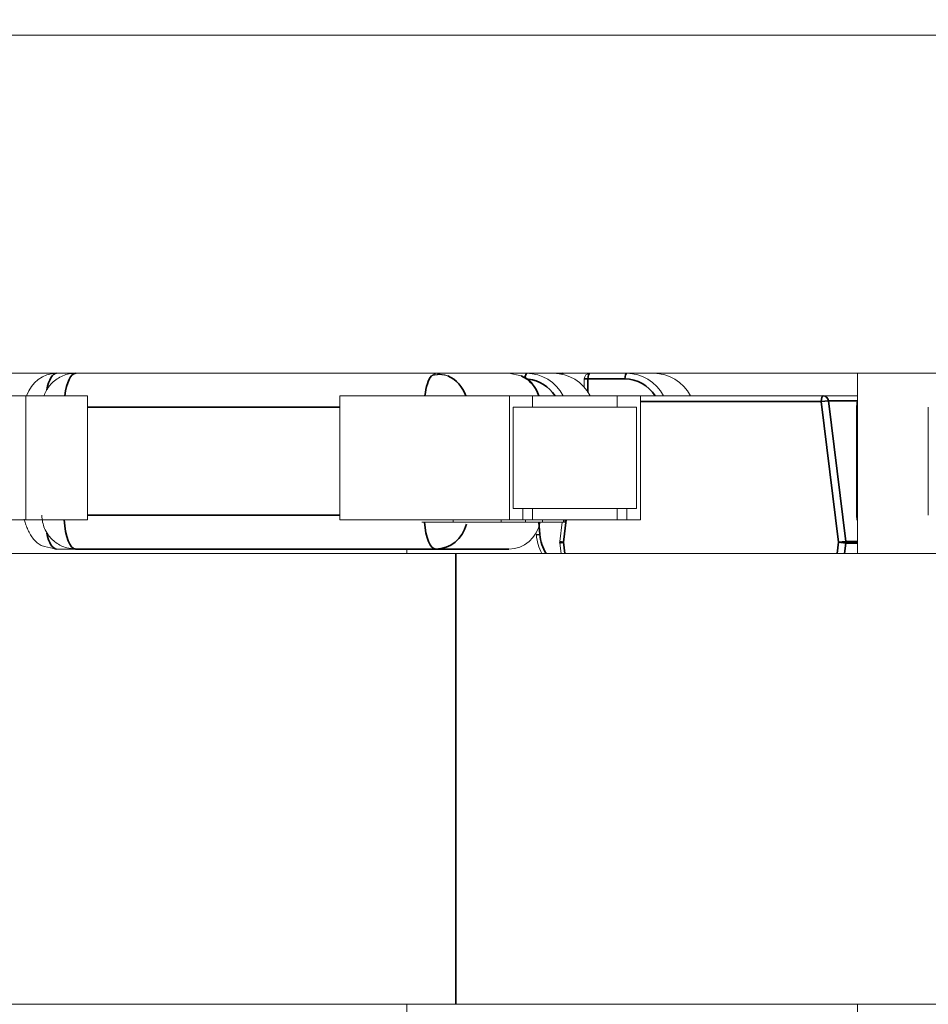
# Model space of a CAD drawing. Header units: millimetres. Extents: x 4 to 1188, y 1 to 840.
# Tile 286 of 310: x 858.385 to 858.923, y 417.579 to 418.161. Entities that reach past the tile are written whole.
import ezdxf

# ---------------------------------------------------------------- set-up
doc = ezdxf.new("R2010")
doc.units = ezdxf.units.MM
doc.layers.add('1', color=7, linetype='Continuous')
doc.styles.add('Arial Unicode MS', font='Arial Unicode MS')
doc.dimstyles.get("Standard").update_dxf_attribs({"dimtxt": 0.18, "dimasz": 0.18, "dimexe": 0.18, "dimexo": 0.0625, "dimgap": 0.09, "dimtad": 0, "dimtih": 1, "dimtoh": 1, "dimdec": 4, "dimzin": 0, "dimdsep": 46, "dimtxsty": 'Standard', "dimcen": 0.09, "dimadec": 0, "dimazin": 0, "dimtfac": 1, "dimtdec": 4, "dimtofl": 0, "dimtmove": 0, "dimatfit": 3, "dimfxl": 0, "dimtolj": 1, "dimtzin": 0, "dimarcsym": 0})

# ---------------------------------------------------------------- blocks, each defined once
blk = doc.blocks.new('_U29')
at = {"layer": '1', "color": 18, "lineweight": 35}
for p, q in [((843.8309, 533.08637), (895.22582, 533.08637)), ((893.22582, 533.08637), (893.22582, 331.75303)), ((847.8309, 331.75303), (895.22582, 331.75303))]:
    blk.add_line(p, q, dxfattribs=at)
at = {"layer": '1', "color": 18, "lineweight": 70}
for points in [[(893.22582, 533.08637), (894.00175, 529.58637), (892.44989, 529.58637)], [(893.22582, 331.75303), (892.44989, 335.25303), (894.00175, 335.25304)]]:
    blk.add_solid(points, dxfattribs=at)
at = {"layer": '1', "color": 18, "linetype": 'Continuous', "lineweight": 13, "insert": (892.77294, 428.04304), "char_height": 3, "attachment_point": 7, "rotation": 90, "line_spacing_factor": 1.047437, "style": 'Arial Unicode MS'}
blk.add_mtext('\\fArial Unicode MS|b0|i0;\\W1.0000;1510', dxfattribs=at)

msp = doc.modelspace()

# ---------------------------------------------------------------- hatches: boundary and pattern name
at = {"layer": '1', "linetype": 'Continuous', "lineweight": 35}
h = msp.add_hatch(dxfattribs=at)
h.set_pattern_fill('ANSI31', color=154, scale=1.55, angle=-2.13e-14, style=0)
h.paths.add_polyline_path([(868.84787, 416.58862), (868.84787, 416.18862), (866.32068, 416.18862), (866.32068, 416.58862)], flags=0)
edge = h.paths.add_edge_path(flags=0)
edge.add_arc((879.17401, 421.76862), 0.50667, 0, 90, ccw=False)
edge.add_line((879.68068, 421.76862), (879.68068, 420.18862))
edge.add_line((879.68068, 420.18862), (879.28068, 420.18862))
edge.add_line((879.28068, 420.18862), (879.28068, 421.76862))
edge.add_arc((879.17401, 421.76862), 0.10667, 360, 450)
edge.add_line((879.17401, 421.87529), (877.84068, 421.87529))
edge.add_line((877.84068, 421.87529), (877.84068, 422.27529))
edge.add_line((877.84068, 422.27529), (879.17401, 422.27529))
edge = h.paths.add_edge_path(flags=0)
edge.add_arc((859.38735, 421.76862), 0.10667, 90, 180)
edge.add_line((859.28068, 421.76862), (859.28068, 420.18862))
edge.add_line((859.28068, 420.18862), (858.88068, 420.18862))
edge.add_line((858.88068, 420.18862), (858.88068, 421.76862))
edge.add_arc((859.38735, 421.76862), 0.50667, 90, 180, ccw=False)
edge.add_line((859.38735, 422.27529), (860.72068, 422.27529))
edge.add_line((860.72068, 422.27529), (860.72068, 421.87529))
edge.add_line((860.72068, 421.87529), (859.38735, 421.87529))
h.paths.add_polyline_path([(869.71349, 416.18862), (869.71349, 416.58862), (872.24068, 416.58862), (872.24068, 416.18862)], flags=0)
h = msp.add_hatch(dxfattribs=at)
h.set_pattern_fill('ANSI31', color=154, scale=1.55, angle=-2.13e-14, style=0)
h.paths.add_polyline_path([(860.14425, 418.95196), (862.02062, 418.95196), (862.02062, 418.15196), (862.41046, 418.15196), (862.41046, 417.95196), (854.89355, 417.95196), (854.89355, 417.70262), (854.228, 417.70262), (854.228, 417.95196), (854.04297, 417.95196), (854.04297, 418.15196), (860.14425, 418.15196)], flags=0)
h = msp.add_hatch(dxfattribs=at)
h.set_pattern_fill('ANSI31', color=154, scale=1.55, angle=29.9848, style=0)
h.paths.add_polyline_path([(854.04297, 417.95196), (854.04297, 418.1704), (860.6361, 418.1704), (860.6361, 417.95196)], flags=0)
h.paths.add_polyline_path([(861.60475, 417.95196), (861.60475, 418.1704), (863.27025, 418.1704), (863.27025, 417.95196)], flags=0)
h.paths.add_polyline_path([(863.66123, 417.95196), (863.66123, 418.1704), (864.35966, 418.1704), (864.35966, 417.95196)], flags=0)
h.paths.add_polyline_path([(860.69246, 417.95196), (860.69246, 418.1704), (861.50095, 418.1704), (861.50095, 417.95196)], flags=0)

# ---------------------------------------------------------------- linework, layer by layer
at = {"layer": '1', "color": 154, "linetype": 'Continuous', "lineweight": 13}
for p, q in [((854.04297, 418.15196), (860.14425, 418.15196)), ((860.6361, 417.95196), (854.04297, 417.95196)), ((862.41046, 417.95196), (854.89355, 417.95196)), ((858.63119, 417.95196), (858.62858, 417.95045)), ((858.63838, 417.95043), (858.63119, 417.95196)), ((858.6817, 417.95044), (858.67451, 417.95196)), ((858.88068, 417.95196), (858.88068, 417.8453)), ((858.71905, 417.94862), (858.71905, 417.94367)), ((858.38858, 417.93862), (858.35192, 417.93862)), ((858.42506, 417.93862), (858.38858, 417.93862)), ((858.38858, 417.93862), (858.38858, 417.86529)), ((858.42506, 417.86529), (858.42506, 417.93862)), ((858.5745, 417.93862), (858.5745, 417.86529)), ((858.67473, 417.93862), (858.5745, 417.93862)), ((858.68841, 417.93862), (858.67473, 417.93862)), ((858.67473, 417.86529), (858.67473, 417.93862)), ((858.73858, 417.93862), (858.68841, 417.93862)), ((858.68841, 417.93862), (858.68841, 417.93196)), ((858.75226, 417.93862), (858.73858, 417.93862)), ((858.73858, 417.93196), (858.73858, 417.93862)), ((858.86039, 417.93862), (858.75226, 417.93862)), ((858.75226, 417.93862), (858.75226, 417.86529)), ((858.88068, 417.93862), (858.86039, 417.93862)), ((858.68841, 417.93196), (858.67701, 417.93196)), ((858.67701, 417.93196), (858.67701, 417.87196)), ((858.68841, 417.93196), (858.67701, 417.93196)), ((858.67701, 417.93196), (858.74998, 417.93196)), ((858.67701, 417.93196), (858.67701, 417.87196)), ((858.74998, 417.93196), (858.73858, 417.93196)), ((858.74998, 417.87196), (858.74998, 417.93196)), ((858.74998, 417.87196), (858.74998, 417.93196)), ((858.88054, 417.93603), (858.88012, 417.93196)), ((858.88012, 417.93196), (858.88012, 417.86796)), ((858.92259, 417.86796), (858.92259, 417.93196)), ((858.67701, 417.87196), (858.68271, 417.87196)), ((858.67701, 417.87196), (858.74998, 417.87196)), ((858.68271, 417.87196), (858.68271, 417.86529)), ((858.73858, 417.87196), (858.68841, 417.87196)), ((858.68841, 417.87196), (858.68841, 417.86529)), ((858.73858, 417.87196), (858.73858, 417.86529)), ((858.74998, 417.87196), (858.74427, 417.87196)), ((858.74428, 417.86529), (858.74428, 417.87196)), ((858.74428, 417.87196), (858.74998, 417.87196)), ((858.88012, 417.86796), (858.88033, 417.86513)), ((858.36665, 417.86529), (858.38858, 417.86529)), ((858.39629, 417.86529), (858.38063, 417.86529)), ((858.38858, 417.86529), (858.42506, 417.86529)), ((858.40313, 417.86529), (858.39629, 417.86529)), ((858.40313, 417.86529), (858.42506, 417.86529)), ((858.58248, 417.86529), (858.5745, 417.86529)), ((858.5745, 417.86529), (858.67473, 417.86529)), ((858.60127, 417.86529), (858.58248, 417.86529)), ((858.60697, 417.86529), (858.60127, 417.86529)), ((858.66962, 417.86529), (858.60697, 417.86529)), ((858.64147, 417.86396), (858.64147, 417.86529)), ((858.66392, 417.86529), (858.66962, 417.86529)), ((858.68271, 417.86529), (858.66392, 417.86529)), ((858.66987, 417.86396), (858.66987, 417.86529)), ((858.6829, 417.86396), (858.67053, 417.86396)), ((858.67053, 417.86396), (858.68418, 417.86396)), ((858.67473, 417.86529), (858.68271, 417.86529)), ((858.68418, 417.86529), (858.68271, 417.86529)), ((858.68841, 417.86529), (858.68271, 417.86529)), ((858.68418, 417.86396), (858.6829, 417.86396)), ((858.68418, 417.86396), (858.68418, 417.86529)), ((858.68998, 417.86396), (858.68436, 417.86396)), ((858.68489, 417.86396), (858.68998, 417.86396)), ((858.73858, 417.86529), (858.68841, 417.86529)), ((858.68997, 417.86529), (858.68858, 417.86529)), ((858.69858, 417.86529), (858.68947, 417.86529)), ((858.73858, 417.86529), (858.69011, 417.86529)), ((858.69442, 417.86396), (858.69442, 417.86529)), ((858.69528, 417.86529), (858.69442, 417.86529)), ((858.69475, 417.86396), (858.69858, 417.86396)), ((858.7, 417.86396), (858.69478, 417.86396)), ((858.70225, 417.86396), (858.69527, 417.86396)), ((858.70297, 417.86529), (858.69858, 417.86529)), ((858.7, 417.86529), (858.70702, 417.86529)), ((858.70592, 417.86396), (858.7045, 417.85237)), ((858.70673, 417.86396), (858.70673, 417.86529)), ((858.70749, 417.86529), (858.70673, 417.86529)), ((858.75226, 417.86529), (858.73857, 417.86529)), ((858.73858, 417.86529), (858.74428, 417.86529)), ((858.74428, 417.86529), (858.75226, 417.86529)), ((858.69051, 417.85632), (858.69071, 417.8563)), ((858.7045, 417.85154), (858.7053, 417.84529)), ((858.64307, 417.84529), (858.21592, 417.84529)), ((858.39968, 417.84948), (858.40687, 417.84796)), ((858.41552, 417.84796), (858.40687, 417.84796)), ((858.40687, 417.84796), (858.46152, 417.84796)), ((858.46152, 417.84796), (858.41819, 417.84796)), ((858.4502, 417.84796), (858.42288, 417.84796)), ((858.46152, 417.84796), (858.4502, 417.84796)), ((858.5049, 417.84796), (858.46152, 417.84796)), ((858.50049, 417.84796), (858.50709, 417.84796)), ((858.50102, 417.84769), (858.50049, 417.84769)), ((858.50049, 417.84769), (858.50709, 417.84769)), ((858.50443, 417.84796), (858.50495, 417.84796)), ((858.50709, 417.84796), (858.50709, 417.84769)), ((858.52543, 417.84769), (858.51901, 417.84769)), ((858.51921, 417.84796), (858.51921, 417.84769)), ((858.51921, 417.84796), (858.51965, 417.84796)), ((858.52953, 417.84796), (858.52182, 417.84796)), ((858.52531, 417.84796), (858.5319, 417.84796)), ((858.52531, 417.84769), (858.5319, 417.84769)), ((858.52752, 417.84769), (858.52537, 417.84769)), ((858.52576, 417.84796), (858.52643, 417.84796)), ((858.53164, 417.84769), (858.52954, 417.84769)), ((858.5319, 417.84796), (858.5319, 417.84769)), ((858.55034, 417.84769), (858.54376, 417.84769)), ((858.67451, 417.84796), (858.5461, 417.84796)), ((858.54815, 417.84796), (858.54815, 417.84769)), ((858.54815, 417.84796), (858.55034, 417.84796)), ((858.54815, 417.84769), (858.55024, 417.84769)), ((858.5502, 417.84796), (858.5502, 417.84769)), ((858.5502, 417.84796), (858.56546, 417.84796)), ((858.55291, 417.84769), (858.5502, 417.84769)), ((858.5502, 417.84769), (858.56546, 417.84769)), ((858.55718, 417.84769), (858.55291, 417.84769)), ((858.55489, 417.84796), (858.55887, 417.84796)), ((858.55489, 417.84769), (858.55887, 417.84769)), ((858.55507, 417.84796), (858.55647, 417.84796)), ((858.55507, 417.84769), (858.55647, 417.84769)), ((858.56697, 417.84769), (858.55507, 417.84769)), ((858.56546, 417.84796), (858.56546, 417.84769)), ((858.56546, 417.84796), (858.56697, 417.84796)), ((858.56546, 417.84769), (858.56697, 417.84769)), ((858.56697, 417.84796), (858.56697, 417.84769)), ((858.57466, 417.84796), (858.57466, 417.84769)), ((858.57466, 417.84796), (858.57552, 417.84796)), ((858.57475, 417.84796), (858.57629, 417.84796)), ((858.57535, 417.84796), (858.58037, 417.84796)), ((858.57535, 417.84769), (858.58037, 417.84769)), ((858.57629, 417.84769), (858.57536, 417.84769)), ((858.57539, 417.84769), (858.57629, 417.84769)), ((858.57623, 417.84769), (858.57561, 417.84769)), ((858.57629, 417.84769), (858.57629, 417.84796)), ((858.57629, 417.84796), (858.57696, 417.84796)), ((858.5807, 417.84769), (858.57629, 417.84769)), ((858.58037, 417.84796), (858.58037, 417.84769)), ((858.58037, 417.84796), (858.5809, 417.84796)), ((858.58037, 417.84769), (858.5809, 417.84769)), ((858.61401, 417.848), (858.61401, 417.84533)), ((858.64307, 417.84529), (859.15576, 417.84529)), ((858.64307, 417.57862), (858.01588, 417.57862)), ((858.61401, 417.57863), (858.61401, 417.47641)), ((859.15576, 417.57862), (858.64307, 417.57862)), ((858.88068, 417.57862), (858.88068, 417.47638))]:
    msp.add_line(p, q, dxfattribs=at)
at = {"layer": '1', "color": 154, "linetype": 'Continuous', "lineweight": 35}
for p, q in [((858.68494, 417.95196), (858.68385, 417.94959)), ((858.70657, 417.95196), (858.70521, 417.95156)), ((858.72125, 417.94862), (858.71905, 417.94862)), ((858.72125, 417.94085), (858.72125, 417.94862)), ((858.72125, 417.94862), (858.74308, 417.94862)), ((858.42506, 417.93196), (858.5745, 417.93196)), ((858.75226, 417.93529), (858.85925, 417.93529)), ((858.86949, 417.85197), (858.85925, 417.93529)), ((858.8635, 417.93573), (858.85926, 417.9353)), ((858.8635, 417.93572), (858.8806, 417.93572)), ((858.87374, 417.8524), (858.8635, 417.93572)), ((858.88012, 417.93196), (858.88068, 417.93196)), ((858.5745, 417.86796), (858.42506, 417.86796)), ((858.88012, 417.86796), (858.88068, 417.86796)), ((858.69269, 417.85659), (858.69209, 417.86391)), ((858.7083, 417.86529), (858.70667, 417.85197)), ((858.69269, 417.85659), (858.69051, 417.85632)), ((858.7045, 417.85237), (858.70667, 417.85197)), ((858.70666, 417.85197), (858.7045, 417.85155)), ((858.70667, 417.85197), (858.70752, 417.84529)), ((858.86863, 417.84529), (858.86949, 417.85197)), ((858.87374, 417.85241), (858.86949, 417.85197)), ((858.86949, 417.85197), (858.87373, 417.85152)), ((858.87293, 417.84529), (858.87373, 417.85152)), ((858.87373, 417.85152), (858.88068, 417.85152)), ((858.88068, 417.8524), (858.87374, 417.8524)), ((858.41819, 417.84796), (858.63119, 417.84796)), ((858.63119, 417.84796), (858.67451, 417.84796)), ((858.64307, 417.57862), (858.64307, 417.84529)), ((858.64875, 417.84796), (858.66319, 417.84796))]:
    msp.add_line(p, q, dxfattribs=at)
at = {"layer": '1', "color": 154, "linetype": 'Continuous', "lineweight": 13}
for centre, start, end in [((858.72239, 417.94862), 90, 180), ((858.70781, 417.85197), 172.99669, 187.30894)]:
    msp.add_arc(centre, 0.00333, start, end, dxfattribs=at)
for centre, major_axis, start_param, end_param in [((858.40687, 417.93196), (0, 0.02), 0, 1.23094), ((858.68494, 417.92529), (0, -0.02667), 2.094403, 3.141593), ((858.7009, 417.92529), (0, -0.02667), 2.094403, 3.141593), ((858.74422, 417.92529), (0, -0.02667), 2.094403, 3.141593), ((858.76018, 417.92529), (0, -0.02667), 2.094403, 3.141593), ((858.67451, 417.86796), (0, -0.02), 0, 1.366176), ((858.71568, 417.85862), (0, -0.02667), 4.799819, 5.235998)]:
    msp.add_ellipse(centre, major_axis=major_axis, ratio=0.939693, start_param=start_param, end_param=end_param, dxfattribs=at)
at = {"layer": '1', "color": 154, "linetype": 'Continuous', "lineweight": 35}
for centre, major_axis, ratio, start_param, end_param in [((858.40687, 417.93196), (0, 0.02), 0.34202, 0, 1.032749), ((858.41819, 417.93196), (0, 0.02), 0.34202, 0, 1.23094), ((858.63119, 417.93196), (0, -0.02), 0.34202, 3.532696, 4.372532), ((858.63119, 417.93196), (0, 0.02), 0.939693, 5.052245, 5.890363), ((858.67451, 417.93196), (0, -0.02), 0.939693, 1.910653, 2.74909), ((858.72239, 417.94862), (0, 0.00333), 0.34202, 0, 1.570796), ((858.74422, 417.94862), (0, -0.00333), 0.34202, 3.141593, 4.712389), ((858.6838, 417.92529), (0, 0.02333), 0.939693, 5.320639, 6.181656), ((858.74308, 417.92529), (0, 0.02333), 0.939693, 5.320639, 6.283185), ((858.86039, 417.93529), (0, -0.00333), 0.34202, 3.141593, 4.712389), ((858.86039, 417.93529), (0, 0.00333), 0.939693, 4.842379, 6.283185), ((858.41819, 417.86796), (0, 0.02), 0.34202, 1.704535, 3.141593), ((858.63119, 417.86796), (0, -0.02), 0.34202, 4.91701, 6.283185), ((858.63119, 417.86796), (0, 0.02), 0.939693, 3.141593, 4.444519), ((858.40687, 417.86796), (0, 0.02), 0.34202, 2.12487, 3.141593), ((858.71454, 417.85862), (0, 0.02333), 0.939693, 1.658227, 2.17905), ((858.87063, 417.85197), (0, 0.00333), 0.939693, 4.576734, 4.842379)]:
    msp.add_ellipse(centre, major_axis=major_axis, ratio=ratio, start_param=start_param, end_param=end_param, dxfattribs=at)
at = {"layer": '1', "color": 154, "linetype": 'Continuous', "lineweight": 13}
for points, knots in [([(858.41781, 417.95171), (858.41724, 417.95179), (858.41416, 417.95207), (858.40855, 417.94993), (858.40301, 417.94557), (858.40038, 417.94131), (858.39952, 417.93913), (858.39936, 417.93867)], [0, 0, 0, 0, 0.071044, 0.385569, 0.709413, 0.939651, 1, 1, 1, 1]), ([(858.69229, 417.93863), (858.69214, 417.93904), (858.69156, 417.94045), (858.69039, 417.94283), (858.68863, 417.94555), (858.68655, 417.94786), (858.68422, 417.94958), (858.68257, 417.95023), (858.6817, 417.95043)], [0, 0, 0, 0, 0.066854, 0.236829, 0.415938, 0.603419, 0.798417, 1, 1, 1, 1]), ([(858.39819, 417.86796), (858.39822, 417.86519), (858.39901, 417.86126), (858.40206, 417.85571), (858.40633, 417.85138), (858.41224, 417.84842), (858.41636, 417.84812), (858.4182, 417.84824)], [0, 0, 0, 0, 0.253354, 0.387144, 0.600446, 0.829542, 1, 1, 1, 1]), ([(858.38774, 417.86565), (858.38795, 417.86479), (858.38847, 417.86291), (858.38956, 417.86), (858.391, 417.85708), (858.39276, 417.85437), (858.39483, 417.85206), (858.39717, 417.85033), (858.39882, 417.84968), (858.39968, 417.84948)], [0, 0, 0, 0, 0.12049, 0.249355, 0.386087, 0.530167, 0.680981, 0.837842, 1, 1, 1, 1]), ([(858.62377, 417.86396), (858.62365, 417.86396), (858.62341, 417.86396), (858.62316, 417.86396), (858.623, 417.86396), (858.62292, 417.86396), (858.62291, 417.86396), (858.62301, 417.86396), (858.62318, 417.86396), (858.62343, 417.86396), (858.62377, 417.86396), (858.6242, 417.86396), (858.62474, 417.86396), (858.62536, 417.86396), (858.62607, 417.86396), (858.62687, 417.86396), (858.62776, 417.86396), (858.62874, 417.86396), (858.62985, 417.86396), (858.63109, 417.86396), (858.63248, 417.86396), (858.63401, 417.86396), (858.63567, 417.86396), (858.63747, 417.86396), (858.63942, 417.86396), (858.64077, 417.86396), (858.64147, 417.86396)], [0, 0, 0, 0, 0.033787, 0.066622, 0.099285, 0.131361, 0.163585, 0.196104, 0.228902, 0.262158, 0.295991, 0.330218, 0.36506, 0.400951, 0.43762, 0.475708, 0.515381, 0.556414, 0.599765, 0.646424, 0.696431, 0.749782, 0.806573, 0.867436, 0.931887, 1, 1, 1, 1]), ([(858.65231, 417.86396), (858.65164, 417.86396), (858.65032, 417.86396), (858.64838, 417.86396), (858.64652, 417.86396), (858.64474, 417.86396), (858.64305, 417.86396), (858.64144, 417.86396), (858.63991, 417.86396), (858.63845, 417.86396), (858.63707, 417.86396), (858.63576, 417.86396), (858.6345, 417.86396), (858.63329, 417.86396), (858.63214, 417.86396), (858.63106, 417.86396), (858.63002, 417.86396), (858.62906, 417.86396), (858.62816, 417.86396), (858.62731, 417.86396), (858.62656, 417.86396), (858.62585, 417.86396), (858.62522, 417.86396), (858.62467, 417.86396), (858.62416, 417.86396), (858.6239, 417.86396), (858.62377, 417.86396)], [0, 0, 0, 0, 0.065063, 0.126773, 0.185516, 0.240765, 0.29298, 0.34225, 0.388919, 0.432776, 0.474628, 0.514775, 0.553606, 0.591426, 0.628028, 0.663804, 0.698984, 0.733591, 0.767628, 0.801208, 0.834264, 0.866981, 0.89972, 0.932702, 0.966176, 1, 1, 1, 1]), ([(858.62831, 417.86396), (858.62816, 417.86396), (858.62786, 417.86396), (858.62772, 417.86396), (858.62782, 417.86396), (858.62812, 417.86396), (858.62849, 417.86396), (858.62883, 417.86396), (858.62926, 417.86396), (858.62974, 417.86396), (858.6303, 417.86396), (858.63094, 417.86396), (858.63165, 417.86396), (858.63242, 417.86396), (858.6333, 417.86396), (858.63431, 417.86396), (858.63544, 417.86396), (858.63668, 417.86396), (858.63807, 417.86396), (858.63957, 417.86396), (858.64119, 417.86396), (858.64233, 417.86396), (858.64292, 417.86396)], [0, 0, 0, 0, 0.060034, 0.120278, 0.182348, 0.247919, 0.281641, 0.315701, 0.350322, 0.385703, 0.421819, 0.459196, 0.497866, 0.538301, 0.58121, 0.628183, 0.679403, 0.734699, 0.794074, 0.858416, 0.927049, 1, 1, 1, 1]), ([(858.63927, 417.86396), (858.63892, 417.86396), (858.63824, 417.86396), (858.63724, 417.86396), (858.63629, 417.86396), (858.63538, 417.86396), (858.63452, 417.86396), (858.6337, 417.86396), (858.63292, 417.86396), (858.63197, 417.86396), (858.63089, 417.86396), (858.62981, 417.86396), (858.6289, 417.86396), (858.62851, 417.86396), (858.62831, 417.86396)], [0, 0, 0, 0, 0.075949, 0.148549, 0.218996, 0.286119, 0.351826, 0.416074, 0.478265, 0.540325, 0.660405, 0.774606, 0.887187, 1, 1, 1, 1]), ([(858.6509, 417.86396), (858.65037, 417.86396), (858.64933, 417.86396), (858.64777, 417.86396), (858.64625, 417.86396), (858.64478, 417.86396), (858.64335, 417.86396), (858.64196, 417.86396), (858.6406, 417.86396), (858.63971, 417.86396), (858.63927, 417.86396)], [0, 0, 0, 0, 0.141157, 0.277773, 0.409244, 0.535676, 0.657497, 0.775458, 0.889412, 1, 1, 1, 1]), ([(858.64147, 417.86396), (858.64217, 417.86396), (858.64354, 417.86396), (858.64556, 417.86396), (858.64748, 417.86396), (858.6493, 417.86396), (858.65101, 417.86396), (858.65262, 417.86396), (858.65413, 417.86396), (858.65555, 417.86396), (858.65688, 417.86396), (858.65816, 417.86396), (858.65938, 417.86396), (858.66055, 417.86396), (858.66166, 417.86396), (858.66272, 417.86396), (858.66372, 417.86396), (858.66467, 417.86396), (858.66555, 417.86396), (858.66637, 417.86396), (858.66713, 417.86396), (858.66781, 417.86396), (858.66844, 417.86396), (858.66899, 417.86396), (858.66948, 417.86396), (858.66974, 417.86396), (858.66987, 417.86396)], [0, 0, 0, 0, 0.068595, 0.133246, 0.194313, 0.251279, 0.304513, 0.354235, 0.400481, 0.443411, 0.484015, 0.523252, 0.561042, 0.5979, 0.633518, 0.668314, 0.702496, 0.736685, 0.770293, 0.803437, 0.835913, 0.86846, 0.900847, 0.933467, 0.966258, 1, 1, 1, 1]), ([(858.64292, 417.86396), (858.6435, 417.86396), (858.64465, 417.86396), (858.64633, 417.86396), (858.64791, 417.86396), (858.6494, 417.86396), (858.65079, 417.86396), (858.65208, 417.86396), (858.65328, 417.86396), (858.65439, 417.86396), (858.65544, 417.86396), (858.65643, 417.86396), (858.65738, 417.86396), (858.65828, 417.86396), (858.65915, 417.86396), (858.65997, 417.86396), (858.66076, 417.86396), (858.66172, 417.86396), (858.66281, 417.86396), (858.66393, 417.86396), (858.66481, 417.86396), (858.66522, 417.86396), (858.66542, 417.86396)], [0, 0, 0, 0, 0.073302, 0.142286, 0.206253, 0.266017, 0.321612, 0.372532, 0.419497, 0.462398, 0.502825, 0.541489, 0.579034, 0.615143, 0.650298, 0.684912, 0.718701, 0.752189, 0.817245, 0.879117, 0.939613, 1, 1, 1, 1]), ([(858.66542, 417.86396), (858.66557, 417.86396), (858.66587, 417.86396), (858.66602, 417.86396), (858.66589, 417.86396), (858.66561, 417.86396), (858.66524, 417.86396), (858.66487, 417.86396), (858.66443, 417.86396), (858.6639, 417.86396), (858.66328, 417.86396), (858.66259, 417.86396), (858.66181, 417.86396), (858.66096, 417.86396), (858.66, 417.86396), (858.65898, 417.86396), (858.65784, 417.86396), (858.65663, 417.86396), (858.65532, 417.86396), (858.65394, 417.86396), (858.65245, 417.86396), (858.65142, 417.86396), (858.6509, 417.86396)], [0, 0, 0, 0, 0.059689, 0.119507, 0.181075, 0.246162, 0.279894, 0.314468, 0.350403, 0.387474, 0.426147, 0.466624, 0.508745, 0.553328, 0.600058, 0.649177, 0.700552, 0.754894, 0.811825, 0.871514, 0.934319, 1, 1, 1, 1]), ([(858.66987, 417.86396), (858.66999, 417.86396), (858.67023, 417.86396), (858.67049, 417.86396), (858.67066, 417.86396), (858.67074, 417.86396), (858.67075, 417.86396), (858.67065, 417.86396), (858.67049, 417.86396), (858.67022, 417.86396), (858.66987, 417.86396), (858.66943, 417.86396), (858.66888, 417.86396), (858.66826, 417.86396), (858.66753, 417.86396), (858.66672, 417.86396), (858.6658, 417.86396), (858.6648, 417.86396), (858.66367, 417.86396), (858.66244, 417.86396), (858.66106, 417.86396), (858.65956, 417.86396), (858.65793, 417.86396), (858.65618, 417.86396), (858.65429, 417.86396), (858.65298, 417.86396), (858.65231, 417.86396)], [0, 0, 0, 0, 0.033788, 0.067194, 0.099862, 0.132567, 0.165151, 0.197913, 0.231319, 0.265083, 0.299255, 0.334399, 0.369943, 0.406284, 0.444064, 0.482998, 0.523354, 0.565537, 0.609613, 0.656391, 0.705885, 0.758325, 0.813832, 0.872795, 0.934722, 1, 1, 1, 1]), ([(858.69442, 417.86529), (858.69429, 417.86529), (858.69403, 417.86529), (858.69355, 417.86529), (858.693, 417.86529), (858.69237, 417.86529), (858.69169, 417.86529), (858.69093, 417.86529), (858.69011, 417.86529), (858.68922, 417.86529), (858.68827, 417.86529), (858.68728, 417.86529), (858.68622, 417.86529), (858.68511, 417.86529), (858.68394, 417.86529), (858.68315, 417.86529), (858.68274, 417.86529)], [0, 0, 0, 0, 0.070843, 0.139689, 0.208176, 0.276172, 0.344506, 0.41269, 0.482277, 0.552837, 0.62462, 0.696384, 0.769439, 0.844221, 0.921605, 1, 1, 1, 1]), ([(858.68274, 417.86396), (858.68314, 417.86396), (858.68394, 417.86396), (858.68511, 417.86396), (858.68622, 417.86396), (858.68728, 417.86396), (858.68827, 417.86396), (858.68922, 417.86396), (858.69011, 417.86396), (858.69093, 417.86396), (858.69169, 417.86396), (858.69237, 417.86396), (858.693, 417.86396), (858.69355, 417.86396), (858.69403, 417.86396), (858.69429, 417.86396), (858.69442, 417.86396)], [0, 0, 0, 0, 0.078637, 0.156001, 0.230763, 0.303799, 0.375544, 0.447308, 0.51785, 0.587419, 0.655585, 0.723901, 0.791879, 0.860348, 0.929175, 1, 1, 1, 1]), ([(858.69442, 417.86396), (858.69455, 417.86396), (858.69479, 417.86396), (858.69504, 417.86396), (858.69521, 417.86396), (858.69529, 417.86396), (858.69531, 417.86396), (858.69521, 417.86396), (858.69504, 417.86396), (858.69477, 417.86396), (858.69443, 417.86396), (858.69398, 417.86396), (858.69344, 417.86396), (858.69282, 417.86396), (858.69209, 417.86396), (858.69127, 417.86396), (858.69035, 417.86396), (858.68935, 417.86396), (858.68823, 417.86396), (858.68699, 417.86396), (858.68568, 417.86396), (858.68477, 417.86396), (858.68432, 417.86396)], [0, 0, 0, 0, 0.044929, 0.08935, 0.13279, 0.176278, 0.219607, 0.263171, 0.307592, 0.35249, 0.397929, 0.44466, 0.491925, 0.540248, 0.590486, 0.642257, 0.695921, 0.752012, 0.810622, 0.872824, 0.938639, 1, 1, 1, 1]), ([(858.70673, 417.86529), (858.70658, 417.86529), (858.70629, 417.86529), (858.70572, 417.86529), (858.70509, 417.86529), (858.70439, 417.86529), (858.7036, 417.86529), (858.70274, 417.86529), (858.70181, 417.86529), (858.7008, 417.86529), (858.69973, 417.86529), (858.69859, 417.86529), (858.69741, 417.86529), (858.69617, 417.86529), (858.69489, 417.86529), (858.69355, 417.86529), (858.69216, 417.86529), (858.69122, 417.86529), (858.69074, 417.86529)], [0, 0, 0, 0, 0.062835, 0.123746, 0.183573, 0.242729, 0.301378, 0.359848, 0.419006, 0.479175, 0.539884, 0.601255, 0.663111, 0.726043, 0.791015, 0.858023, 0.927375, 1, 1, 1, 1]), ([(858.69465, 417.86396), (858.69473, 417.86396), (858.69524, 417.86396), (858.69617, 417.86396), (858.69741, 417.86396), (858.69859, 417.86396), (858.69973, 417.86396), (858.7008, 417.86396), (858.70181, 417.86396), (858.70274, 417.86396), (858.7036, 417.86396), (858.70439, 417.86396), (858.70509, 417.86396), (858.70572, 417.86396), (858.70629, 417.86396), (858.70658, 417.86396), (858.70673, 417.86396)], [0, 0, 0, 0, 0.015653, 0.096505, 0.174819, 0.251792, 0.328163, 0.40371, 0.478585, 0.552202, 0.624963, 0.697946, 0.77156, 0.846009, 0.921808, 1, 1, 1, 1]), ([(858.69858, 417.86396), (858.69881, 417.86396), (858.69926, 417.86396), (858.69988, 417.86396), (858.70046, 417.86396), (858.70098, 417.86396), (858.70144, 417.86396), (858.70186, 417.86396), (858.70222, 417.86396), (858.70251, 417.86396), (858.70277, 417.86396), (858.70293, 417.86396), (858.70302, 417.86396), (858.70304, 417.86396), (858.70295, 417.86396), (858.70279, 417.86396), (858.70257, 417.86396), (858.70236, 417.86396), (858.70225, 417.86396)], [0, 0, 0, 0, 0.055275, 0.109966, 0.163247, 0.218076, 0.273301, 0.330909, 0.390995, 0.454176, 0.518862, 0.583311, 0.648517, 0.715031, 0.782502, 0.852323, 0.924928, 1, 1, 1, 1]), ([(858.70673, 417.86396), (858.70692, 417.86396), (858.7073, 417.86396), (858.70759, 417.86396), (858.70768, 417.86396), (858.70756, 417.86396), (858.70723, 417.86396), (858.70669, 417.86396), (858.70594, 417.86396), (858.70501, 417.86396), (858.70392, 417.86396), (858.70273, 417.86396), (858.70142, 417.86396), (858.70047, 417.86396), (858.7, 417.86396)], [0, 0, 0, 0, 0.090254, 0.17854, 0.266093, 0.354631, 0.441886, 0.525747, 0.608114, 0.690197, 0.770821, 0.848326, 0.924012, 1, 1, 1, 1]), ([(858.50823, 417.84769), (858.50778, 417.84769), (858.50692, 417.84769), (858.5057, 417.84769), (858.5046, 417.84769), (858.50362, 417.84769), (858.50278, 417.84769), (858.50205, 417.84769), (858.50146, 417.84769), (858.50117, 417.84769), (858.50102, 417.84769)], [0, 0, 0, 0, 0.145359, 0.278702, 0.403602, 0.521669, 0.637521, 0.753704, 0.873213, 1, 1, 1, 1]), ([(858.50509, 417.84769), (858.505, 417.84769), (858.50483, 417.84769), (858.50463, 417.84769), (858.5045, 417.84769), (858.50443, 417.84769), (858.50441, 417.84769), (858.50446, 417.84769), (858.50458, 417.84769), (858.50475, 417.84769), (858.50498, 417.84769), (858.50528, 417.84769), (858.50563, 417.84769), (858.50603, 417.84769), (858.5065, 417.84769), (858.50702, 417.84769), (858.5076, 417.84769), (858.50802, 417.84769), (858.50823, 417.84769)], [0, 0, 0, 0, 0.069834, 0.137027, 0.201482, 0.26454, 0.325973, 0.386386, 0.445761, 0.505612, 0.565114, 0.62475, 0.684179, 0.744219, 0.805179, 0.868395, 0.933204, 1, 1, 1, 1]), ([(858.50515, 417.84769), (858.50506, 417.84769), (858.50488, 417.84769), (858.50484, 417.84769), (858.50498, 417.84769), (858.50524, 417.84769), (858.50554, 417.84769), (858.50583, 417.84769), (858.50616, 417.84769), (858.50653, 417.84769), (858.50695, 417.84769), (858.50743, 417.84769), (858.50794, 417.84769), (858.50831, 417.84769), (858.5085, 417.84769)], [0, 0, 0, 0, 0.118287, 0.232233, 0.346524, 0.465805, 0.527138, 0.589344, 0.651742, 0.715748, 0.781761, 0.851382, 0.923764, 1, 1, 1, 1]), ([(858.51901, 417.84769), (858.51863, 417.84769), (858.51788, 417.84769), (858.51676, 417.84769), (858.51565, 417.84769), (858.51457, 417.84769), (858.51351, 417.84769), (858.51248, 417.84769), (858.51147, 417.84769), (858.51049, 417.84769), (858.50957, 417.84769), (858.50871, 417.84769), (858.50792, 417.84769), (858.5072, 417.84769), (858.50656, 417.84769), (858.50599, 417.84769), (858.50549, 417.84769), (858.50523, 417.84769), (858.50509, 417.84769)], [0, 0, 0, 0, 0.070442, 0.138089, 0.203178, 0.266139, 0.327929, 0.38919, 0.450254, 0.512347, 0.573843, 0.633933, 0.69346, 0.752479, 0.812386, 0.87307, 0.935184, 1, 1, 1, 1]), ([(858.51184, 417.84769), (858.51164, 417.84769), (858.51126, 417.84769), (858.51068, 417.84769), (858.51013, 417.84769), (858.50959, 417.84769), (858.50908, 417.84769), (858.50858, 417.84769), (858.50811, 417.84769), (858.50751, 417.84769), (858.50682, 417.84769), (858.50613, 417.84769), (858.50554, 417.84769), (858.50529, 417.84769), (858.50515, 417.84769)], [0, 0, 0, 0, 0.076073, 0.148412, 0.216418, 0.281164, 0.343381, 0.404328, 0.463673, 0.52286, 0.638732, 0.753818, 0.872606, 1, 1, 1, 1]), ([(858.50709, 417.84796), (858.50743, 417.84796), (858.50809, 417.84796), (858.50909, 417.84796), (858.51006, 417.84796), (858.51101, 417.84796), (858.51194, 417.84796), (858.51285, 417.84796), (858.51374, 417.84796), (858.51458, 417.84796), (858.51539, 417.84796), (858.51614, 417.84796), (858.51682, 417.84796), (858.51744, 417.84796), (858.51798, 417.84796), (858.51847, 417.84796), (858.51889, 417.84796), (858.5191, 417.84796), (858.51921, 417.84796)], [0, 0, 0, 0, 0.073201, 0.142587, 0.209625, 0.274883, 0.337931, 0.400462, 0.462501, 0.525005, 0.586689, 0.646813, 0.705215, 0.762881, 0.820728, 0.879295, 0.938511, 1, 1, 1, 1]), ([(858.50709, 417.84769), (858.50743, 417.84769), (858.50809, 417.84769), (858.50909, 417.84769), (858.51006, 417.84769), (858.51101, 417.84769), (858.51194, 417.84769), (858.51285, 417.84769), (858.51374, 417.84769), (858.51458, 417.84769), (858.51539, 417.84769), (858.51614, 417.84769), (858.51682, 417.84769), (858.51744, 417.84769), (858.51798, 417.84769), (858.51847, 417.84769), (858.51889, 417.84769), (858.5191, 417.84769), (858.51921, 417.84769)], [0, 0, 0, 0, 0.073201, 0.142587, 0.209625, 0.274883, 0.337931, 0.400462, 0.462501, 0.525005, 0.586689, 0.646813, 0.705215, 0.762881, 0.820728, 0.879295, 0.938511, 1, 1, 1, 1]), ([(858.5085, 417.84769), (858.50869, 417.84769), (858.50905, 417.84769), (858.50961, 417.84769), (858.51015, 417.84769), (858.51068, 417.84769), (858.51119, 417.84769), (858.51168, 417.84769), (858.51216, 417.84769), (858.51276, 417.84769), (858.51346, 417.84769), (858.51417, 417.84769), (858.51474, 417.84769), (858.515, 417.84769), (858.51513, 417.84769)], [0, 0, 0, 0, 0.074627, 0.14464, 0.212124, 0.276993, 0.339648, 0.40073, 0.46211, 0.523286, 0.642551, 0.758565, 0.876614, 1, 1, 1, 1]), ([(858.50919, 417.84769), (858.50912, 417.84769), (858.50897, 417.84769), (858.50883, 417.84769), (858.50873, 417.84769), (858.50871, 417.84769), (858.50874, 417.84769), (858.50885, 417.84769), (858.509, 417.84769), (858.50922, 417.84769), (858.50949, 417.84769), (858.50983, 417.84769), (858.51022, 417.84769), (858.51068, 417.84769), (858.51119, 417.84769), (858.51176, 417.84769), (858.51238, 417.84769), (858.51283, 417.84769), (858.51306, 417.84769)], [0, 0, 0, 0, 0.066317, 0.129769, 0.19137, 0.251932, 0.311622, 0.370964, 0.430518, 0.491181, 0.552101, 0.612139, 0.672483, 0.733576, 0.79644, 0.860911, 0.929048, 1, 1, 1, 1]), ([(858.51769, 417.84769), (858.5174, 417.84769), (858.51682, 417.84769), (858.51592, 417.84769), (858.515, 417.84769), (858.51407, 417.84769), (858.51318, 417.84769), (858.51234, 417.84769), (858.5116, 417.84769), (858.51096, 417.84769), (858.51041, 417.84769), (858.50991, 417.84769), (858.5095, 417.84769), (858.50929, 417.84769), (858.50919, 417.84769)], [0, 0, 0, 0, 0.085719, 0.171409, 0.258144, 0.346929, 0.433983, 0.516734, 0.597416, 0.678635, 0.760267, 0.840143, 0.920177, 1, 1, 1, 1]), ([(858.51513, 417.84769), (858.51522, 417.84769), (858.51541, 417.84769), (858.51547, 417.84769), (858.51535, 417.84769), (858.51508, 417.84769), (858.51479, 417.84769), (858.51451, 417.84769), (858.51419, 417.84769), (858.51381, 417.84769), (858.51339, 417.84769), (858.51291, 417.84769), (858.5124, 417.84769), (858.51203, 417.84769), (858.51184, 417.84769)], [0, 0, 0, 0, 0.121251, 0.236225, 0.351248, 0.46958, 0.530064, 0.590153, 0.652342, 0.715003, 0.781621, 0.850161, 0.923157, 1, 1, 1, 1]), ([(858.51306, 417.84769), (858.5133, 417.84769), (858.51376, 417.84769), (858.51446, 417.84769), (858.51515, 417.84769), (858.51581, 417.84769), (858.51646, 417.84769), (858.51709, 417.84769), (858.51771, 417.84769), (858.5183, 417.84769), (858.51886, 417.84769), (858.51939, 417.84769), (858.51986, 417.84769), (858.5203, 417.84769), (858.52069, 417.84769), (858.52105, 417.84769), (858.52136, 417.84769), (858.52153, 417.84769), (858.52161, 417.84769)], [0, 0, 0, 0, 0.071137, 0.138231, 0.203142, 0.26568, 0.326444, 0.386738, 0.447229, 0.507578, 0.568073, 0.6278, 0.68712, 0.747031, 0.807329, 0.869576, 0.933384, 1, 1, 1, 1]), ([(858.51674, 417.84796), (858.51701, 417.84796), (858.51754, 417.84796), (858.51832, 417.84796), (858.51906, 417.84796), (858.51979, 417.84796), (858.52047, 417.84796), (858.52113, 417.84796), (858.52176, 417.84796), (858.52235, 417.84796), (858.52292, 417.84796), (858.52344, 417.84796), (858.52392, 417.84796), (858.52438, 417.84796), (858.52478, 417.84796), (858.52515, 417.84796), (858.52548, 417.84796), (858.52567, 417.84796), (858.52576, 417.84796)], [0, 0, 0, 0, 0.069013, 0.135236, 0.199611, 0.262419, 0.323723, 0.383765, 0.443773, 0.503795, 0.563823, 0.623484, 0.683469, 0.743591, 0.805727, 0.868616, 0.933278, 1, 1, 1, 1]), ([(858.51674, 417.84769), (858.51701, 417.84769), (858.51754, 417.84769), (858.51832, 417.84769), (858.51906, 417.84769), (858.51979, 417.84769), (858.52047, 417.84769), (858.52113, 417.84769), (858.52176, 417.84769), (858.52235, 417.84769), (858.52292, 417.84769), (858.52344, 417.84769), (858.52392, 417.84769), (858.52438, 417.84769), (858.52478, 417.84769), (858.52515, 417.84769), (858.52548, 417.84769), (858.52567, 417.84769), (858.52576, 417.84769)], [0, 0, 0, 0, 0.069013, 0.135236, 0.199611, 0.262419, 0.323723, 0.383765, 0.443773, 0.503795, 0.563823, 0.623484, 0.683469, 0.743591, 0.805727, 0.868616, 0.933278, 1, 1, 1, 1]), ([(858.51921, 417.84769), (858.51933, 417.84769), (858.51956, 417.84769), (858.51969, 417.84769), (858.51966, 417.84769), (858.51944, 417.84769), (858.51905, 417.84769), (858.51846, 417.84769), (858.51769, 417.84769), (858.51706, 417.84769), (858.51674, 417.84769)], [0, 0, 0, 0, 0.124835, 0.244778, 0.360989, 0.477964, 0.596922, 0.721591, 0.855098, 1, 1, 1, 1]), ([(858.52161, 417.84769), (858.52169, 417.84769), (858.52183, 417.84769), (858.52198, 417.84769), (858.52207, 417.84769), (858.52211, 417.84769), (858.52207, 417.84769), (858.52196, 417.84769), (858.52181, 417.84769), (858.52159, 417.84769), (858.5213, 417.84769), (858.52096, 417.84769), (858.52056, 417.84769), (858.52011, 417.84769), (858.51958, 417.84769), (858.519, 417.84769), (858.51837, 417.84769), (858.51792, 417.84769), (858.51769, 417.84769)], [0, 0, 0, 0, 0.066572, 0.13029, 0.192297, 0.252922, 0.312507, 0.371488, 0.430679, 0.491399, 0.55197, 0.611245, 0.671453, 0.732173, 0.795077, 0.860442, 0.928163, 1, 1, 1, 1]), ([(858.53544, 417.84769), (858.53505, 417.84769), (858.53425, 417.84769), (858.53317, 417.84769), (858.5321, 417.84769), (858.53109, 417.84769), (858.53013, 417.84769), (858.5292, 417.84769), (858.52832, 417.84769), (858.52779, 417.84769), (858.52752, 417.84769)], [0, 0, 0, 0, 0.097421, 0.200886, 0.311172, 0.429798, 0.55774, 0.694715, 0.84213, 1, 1, 1, 1]), ([(858.52973, 417.84769), (858.5298, 417.84769), (858.52995, 417.84769), (858.53024, 417.84769), (858.53061, 417.84769), (858.53101, 417.84769), (858.53148, 417.84769), (858.532, 417.84769), (858.53258, 417.84769), (858.53299, 417.84769), (858.5332, 417.84769)], [0, 0, 0, 0, 0.134393, 0.262803, 0.38593, 0.507853, 0.627247, 0.748261, 0.872335, 1, 1, 1, 1]), ([(858.54241, 417.84769), (858.54219, 417.84769), (858.54176, 417.84769), (858.5411, 417.84769), (858.54044, 417.84769), (858.53977, 417.84769), (858.53911, 417.84769), (858.53844, 417.84769), (858.53778, 417.84769), (858.5371, 417.84769), (858.53641, 417.84769), (858.53575, 417.84769), (858.53506, 417.84769), (858.53438, 417.84769), (858.5337, 417.84769), (858.53301, 417.84769), (858.53231, 417.84769), (858.53187, 417.84769), (858.53164, 417.84769)], [0, 0, 0, 0, 0.040773, 0.080851, 0.120114, 0.160024, 0.200507, 0.242303, 0.286488, 0.332651, 0.383767, 0.443091, 0.510974, 0.588295, 0.675908, 0.773346, 0.881594, 1, 1, 1, 1]), ([(858.5319, 417.84796), (858.53231, 417.84796), (858.53313, 417.84796), (858.53439, 417.84796), (858.53563, 417.84796), (858.53684, 417.84796), (858.53801, 417.84796), (858.53912, 417.84796), (858.54016, 417.84796), (858.54113, 417.84796), (858.54205, 417.84796), (858.54295, 417.84796), (858.54384, 417.84796), (858.54456, 417.84796), (858.54513, 417.84796), (858.54557, 417.84796), (858.546, 417.84796), (858.54643, 417.84796), (858.54686, 417.84796), (858.54729, 417.84796), (858.54772, 417.84796), (858.548, 417.84796), (858.54815, 417.84796)], [0, 0, 0, 0, 0.056724, 0.111437, 0.164368, 0.216435, 0.267641, 0.31736, 0.367473, 0.41821, 0.471404, 0.527966, 0.588061, 0.652134, 0.686345, 0.723264, 0.76261, 0.804739, 0.84943, 0.896711, 0.94689, 1, 1, 1, 1]), ([(858.5319, 417.84769), (858.53231, 417.84769), (858.53313, 417.84769), (858.53439, 417.84769), (858.53563, 417.84769), (858.53684, 417.84769), (858.53801, 417.84769), (858.53912, 417.84769), (858.54016, 417.84769), (858.54113, 417.84769), (858.54205, 417.84769), (858.54295, 417.84769), (858.54384, 417.84769), (858.54456, 417.84769), (858.54513, 417.84769), (858.54557, 417.84769), (858.546, 417.84769), (858.54643, 417.84769), (858.54686, 417.84769), (858.54729, 417.84769), (858.54772, 417.84769), (858.548, 417.84769), (858.54815, 417.84769)], [0, 0, 0, 0, 0.056724, 0.111437, 0.164368, 0.216435, 0.267641, 0.31736, 0.367473, 0.41821, 0.471404, 0.527966, 0.588061, 0.652134, 0.686345, 0.723264, 0.76261, 0.804739, 0.84943, 0.896711, 0.94689, 1, 1, 1, 1]), ([(858.5332, 417.84769), (858.53343, 417.84769), (858.53388, 417.84769), (858.53457, 417.84769), (858.53526, 417.84769), (858.53594, 417.84769), (858.53663, 417.84769), (858.5373, 417.84769), (858.53797, 417.84769), (858.53864, 417.84769), (858.53932, 417.84769), (858.53998, 417.84769), (858.54065, 417.84769), (858.54132, 417.84769), (858.54199, 417.84769), (858.54267, 417.84769), (858.54336, 417.84769), (858.54379, 417.84769), (858.54402, 417.84769)], [0, 0, 0, 0, 0.043119, 0.084777, 0.125232, 0.166126, 0.207413, 0.250196, 0.294277, 0.341348, 0.392964, 0.452351, 0.519819, 0.596849, 0.682952, 0.778459, 0.884371, 1, 1, 1, 1]), ([(858.54376, 417.84769), (858.54338, 417.84769), (858.54265, 417.84769), (858.54154, 417.84769), (858.54045, 417.84769), (858.5394, 417.84769), (858.53836, 417.84769), (858.53736, 417.84769), (858.53637, 417.84769), (858.53576, 417.84769), (858.53544, 417.84769)], [0, 0, 0, 0, 0.137903, 0.268873, 0.395178, 0.517089, 0.636743, 0.756222, 0.876628, 1, 1, 1, 1]), ([(858.54402, 417.84769), (858.54424, 417.84769), (858.54466, 417.84769), (858.54519, 417.84769), (858.54561, 417.84769), (858.54591, 417.84769), (858.5461, 417.84769), (858.54617, 417.84769), (858.54613, 417.84769), (858.54596, 417.84769), (858.5457, 417.84769), (858.54539, 417.84769), (858.54503, 417.84769), (858.54461, 417.84769), (858.54414, 417.84769), (858.54362, 417.84769), (858.54303, 417.84769), (858.54262, 417.84769), (858.54241, 417.84769)], [0, 0, 0, 0, 0.118432, 0.226295, 0.323755, 0.41098, 0.488319, 0.556611, 0.615569, 0.667048, 0.713541, 0.757735, 0.79954, 0.839813, 0.879732, 0.91913, 0.959218, 1, 1, 1, 1]), ([(858.5682, 417.84769), (858.56785, 417.84769), (858.56717, 417.84769), (858.56613, 417.84769), (858.56512, 417.84769), (858.56412, 417.84769), (858.56315, 417.84769), (858.56219, 417.84769), (858.56126, 417.84769), (858.56035, 417.84769), (858.55948, 417.84769), (858.55866, 417.84769), (858.55789, 417.84769), (858.55718, 417.84769), (858.55652, 417.84769), (858.55592, 417.84769), (858.55537, 417.84769), (858.55505, 417.84769), (858.55489, 417.84769)], [0, 0, 0, 0, 0.069298, 0.135561, 0.199671, 0.261716, 0.322662, 0.382907, 0.443032, 0.503501, 0.563724, 0.62398, 0.683629, 0.743848, 0.805192, 0.867649, 0.932778, 1, 1, 1, 1]), ([(858.55647, 417.84796), (858.55663, 417.84796), (858.55696, 417.84796), (858.5575, 417.84796), (858.55807, 417.84796), (858.55867, 417.84796), (858.55931, 417.84796), (858.55998, 417.84796), (858.56068, 417.84796), (858.56118, 417.84796), (858.56142, 417.84796)], [0, 0, 0, 0, 0.136729, 0.268515, 0.395529, 0.52, 0.640496, 0.761236, 0.880107, 1, 1, 1, 1]), ([(858.55647, 417.84769), (858.55663, 417.84769), (858.55696, 417.84769), (858.5575, 417.84769), (858.55807, 417.84769), (858.55867, 417.84769), (858.55931, 417.84769), (858.55998, 417.84769), (858.56068, 417.84769), (858.56118, 417.84769), (858.56142, 417.84769)], [0, 0, 0, 0, 0.136729, 0.268515, 0.395529, 0.52, 0.640496, 0.761236, 0.880107, 1, 1, 1, 1]), ([(858.56163, 417.84769), (858.56132, 417.84769), (858.56071, 417.84769), (858.55988, 417.84769), (858.55916, 417.84769), (858.55858, 417.84769), (858.5581, 417.84769), (858.5577, 417.84769), (858.55738, 417.84769), (858.55725, 417.84769), (858.55718, 417.84769)], [0, 0, 0, 0, 0.14786, 0.283561, 0.412369, 0.534236, 0.652692, 0.768663, 0.883652, 1, 1, 1, 1]), ([(858.55887, 417.84796), (858.559, 417.84796), (858.55924, 417.84796), (858.55963, 417.84796), (858.56005, 417.84796), (858.56047, 417.84796), (858.56093, 417.84796), (858.56139, 417.84796), (858.56188, 417.84796), (858.56237, 417.84796), (858.56288, 417.84796), (858.56342, 417.84796), (858.56396, 417.84796), (858.56452, 417.84796), (858.56509, 417.84796), (858.56567, 417.84796), (858.56627, 417.84796), (858.56667, 417.84796), (858.56687, 417.84796)], [0, 0, 0, 0, 0.077361, 0.15048, 0.219977, 0.286681, 0.349678, 0.41068, 0.469427, 0.526756, 0.583142, 0.638824, 0.695263, 0.752696, 0.810849, 0.871356, 0.934436, 1, 1, 1, 1]), ([(858.55887, 417.84769), (858.559, 417.84769), (858.55924, 417.84769), (858.55963, 417.84769), (858.56005, 417.84769), (858.56047, 417.84769), (858.56093, 417.84769), (858.56139, 417.84769), (858.56188, 417.84769), (858.56237, 417.84769), (858.56288, 417.84769), (858.56342, 417.84769), (858.56396, 417.84769), (858.56452, 417.84769), (858.56509, 417.84769), (858.56567, 417.84769), (858.56627, 417.84769), (858.56667, 417.84769), (858.56687, 417.84769)], [0, 0, 0, 0, 0.077361, 0.15048, 0.219977, 0.286681, 0.349678, 0.41068, 0.469427, 0.526756, 0.583142, 0.638824, 0.695263, 0.752696, 0.810849, 0.871356, 0.934436, 1, 1, 1, 1]), ([(858.56142, 417.84796), (858.56175, 417.84796), (858.5624, 417.84796), (858.56339, 417.84796), (858.56438, 417.84796), (858.56536, 417.84796), (858.56633, 417.84796), (858.5673, 417.84796), (858.56826, 417.84796), (858.56921, 417.84796), (858.57012, 417.84796), (858.57098, 417.84796), (858.57176, 417.84796), (858.57248, 417.84796), (858.57313, 417.84796), (858.57372, 417.84796), (858.57423, 417.84796), (858.57451, 417.84796), (858.57466, 417.84796)], [0, 0, 0, 0, 0.061997, 0.122088, 0.181375, 0.239508, 0.297836, 0.35688, 0.417282, 0.47964, 0.5425, 0.604962, 0.666991, 0.730216, 0.794173, 0.860458, 0.928578, 1, 1, 1, 1]), ([(858.56142, 417.84769), (858.56175, 417.84769), (858.5624, 417.84769), (858.56339, 417.84769), (858.56438, 417.84769), (858.56536, 417.84769), (858.56633, 417.84769), (858.5673, 417.84769), (858.56826, 417.84769), (858.56921, 417.84769), (858.57012, 417.84769), (858.57098, 417.84769), (858.57176, 417.84769), (858.57248, 417.84769), (858.57313, 417.84769), (858.57372, 417.84769), (858.57423, 417.84769), (858.57451, 417.84769), (858.57466, 417.84769)], [0, 0, 0, 0, 0.061997, 0.122088, 0.181375, 0.239508, 0.297836, 0.35688, 0.417282, 0.47964, 0.5425, 0.604962, 0.666991, 0.730216, 0.794173, 0.860458, 0.928578, 1, 1, 1, 1]), ([(858.56687, 417.84796), (858.56711, 417.84796), (858.56759, 417.84796), (858.56825, 417.84796), (858.56885, 417.84796), (858.56939, 417.84796), (858.56987, 417.84796), (858.57026, 417.84796), (858.57062, 417.84796), (858.57089, 417.84796), (858.5711, 417.84796), (858.57124, 417.84796), (858.57131, 417.84796), (858.57133, 417.84796), (858.57124, 417.84796), (858.57111, 417.84796), (858.57091, 417.84796), (858.57072, 417.84796), (858.57062, 417.84796)], [0, 0, 0, 0, 0.065801, 0.128677, 0.188676, 0.247598, 0.304849, 0.361786, 0.419523, 0.478682, 0.53877, 0.598799, 0.660184, 0.722952, 0.787993, 0.855404, 0.926153, 1, 1, 1, 1]), ([(858.56687, 417.84769), (858.56711, 417.84769), (858.56759, 417.84769), (858.56825, 417.84769), (858.56885, 417.84769), (858.56939, 417.84769), (858.56987, 417.84769), (858.57026, 417.84769), (858.57062, 417.84769), (858.57089, 417.84769), (858.5711, 417.84769), (858.57124, 417.84769), (858.57131, 417.84769), (858.57133, 417.84769), (858.57124, 417.84769), (858.57111, 417.84769), (858.57091, 417.84769), (858.57072, 417.84769), (858.57062, 417.84769)], [0, 0, 0, 0, 0.065801, 0.128677, 0.188676, 0.247598, 0.304849, 0.361786, 0.419523, 0.478682, 0.53877, 0.598799, 0.660184, 0.722952, 0.787993, 0.855404, 0.926153, 1, 1, 1, 1]), ([(858.57494, 417.84769), (858.5748, 417.84769), (858.57453, 417.84769), (858.57396, 417.84769), (858.57328, 417.84769), (858.57248, 417.84769), (858.57158, 417.84769), (858.57056, 417.84769), (858.56943, 417.84769), (858.56861, 417.84769), (858.5682, 417.84769)], [0, 0, 0, 0, 0.127893, 0.251579, 0.372793, 0.492778, 0.61359, 0.737809, 0.86618, 1, 1, 1, 1]), ([(858.57466, 417.84769), (858.57478, 417.84769), (858.57502, 417.84769), (858.57528, 417.84769), (858.57545, 417.84769), (858.57554, 417.84769), (858.57553, 417.84769), (858.57543, 417.84769), (858.57525, 417.84769), (858.57504, 417.84769), (858.57494, 417.84769)], [0, 0, 0, 0, 0.132462, 0.26165, 0.387547, 0.510782, 0.632675, 0.75466, 0.876523, 1, 1, 1, 1])]:
    msp.add_open_spline(points, degree=3, knots=knots, dxfattribs=at)
for points, degree in [([(858.63838, 417.95043), (858.63352, 417.95196), (858.62857, 417.95043)], 2), ([(858.86147, 417.93842), (858.8607, 417.93863), (858.85997, 417.93839)], 2), ([(858.70749, 417.86396), (858.70749, 417.86529)], 1)]:
    msp.add_open_spline(points, degree=degree, dxfattribs=at)

# ---------------------------------------------------------------- dimensions: what is measured, and where the dimension line sits
at = {"layer": '1', "color": 18, "linetype": 'Continuous', "lineweight": 13}
dim = msp.add_linear_dim(base=(893.22582, 331.75303), p1=(808.36337, 533.08637), p2=(810.36337, 331.75303), angle=90, dimstyle='Standard', override={"dimtxt": 3, "dimasz": 3.5, "dimexe": 2, "dimexo": 1, "dimgap": 1.5, "dimtad": 1, "dimtih": 0, "dimtoh": 0, "dimdec": 2, "dimlfac": 7.5, "dimzin": 8, "dimdsep": 44, "dimlunit": 2, "dimtxsty": 'Arial Unicode MS', "dimsah": 1, "dimse1": 0, "dimse2": 0, "dimsd1": 0, "dimsd2": 0, "dimclrd": 18, "dimclre": 18, "dimclrt": 18, "dimtol": 0, "dimtm": -0.1, "dimtfac": 0.666667, "dimtdec": 2, "dimtofl": 1, "dimtmove": 0, "dimtzin": 8, "dimlwd": 35, "dimlwe": 35}, dxfattribs=at)
dim.commit()
dim.dimension.update_dxf_attribs({"geometry": '_U29', "text_midpoint": (893.22582, 432.4197), "dimtype": 160})

doc.saveas('drawing.dxf')
